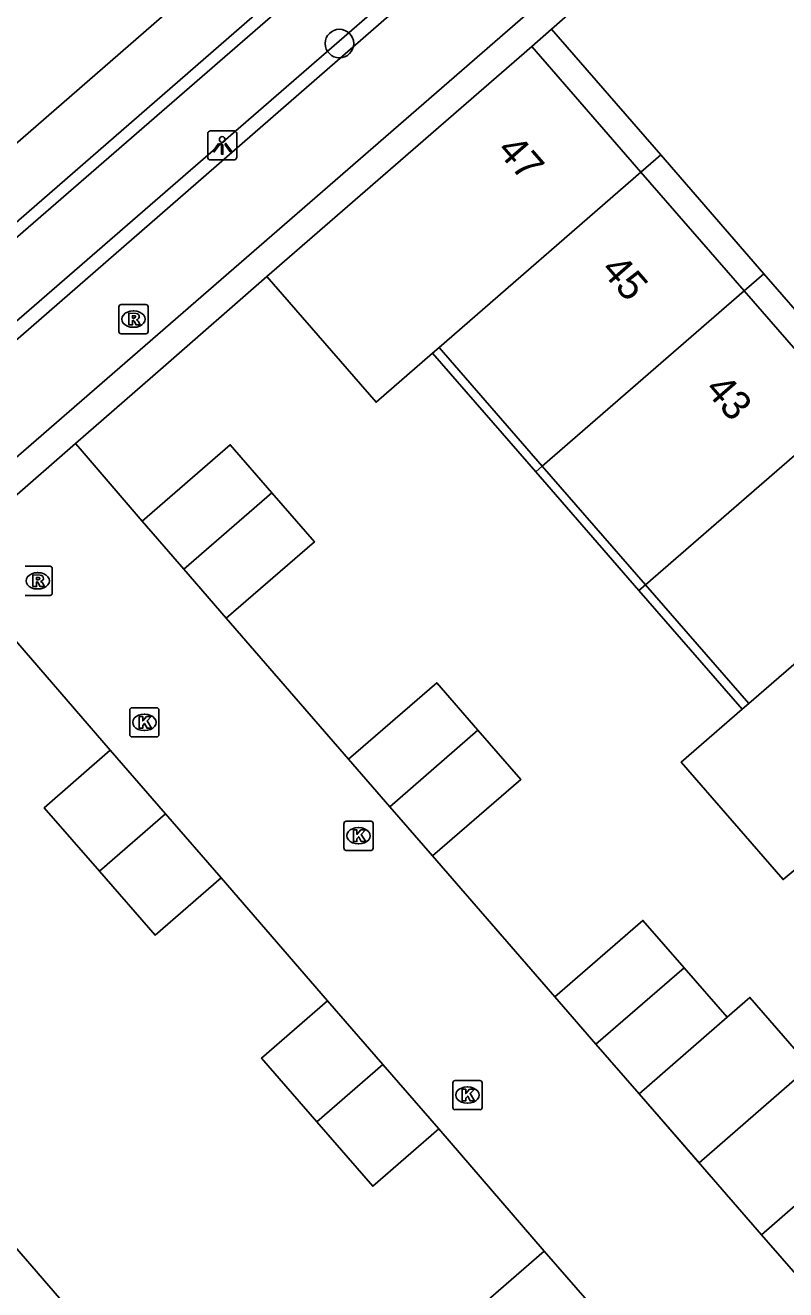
# Model space of a CAD drawing. Extents: x 155888 to 156864, y 383882 to 384671.
# Drawn here: x 156677.03 to 156703.11, y 384408.33 to 384451.7 of the extents above; entities that cross this region are included whole.
import ezdxf

# ---------------------------------------------------------------- set-up
doc = ezdxf.new("R2010")
doc.units = 0
for name, color, linetype in [('IMGEO_Boom', 7, 'Continuous'), ('IMGEO_Fietspad_gesloten', 7, 'Continuous'), ('IMGEO_Greppel_droge_sloot', 7, 'Continuous'), ('IMGEO_Haag', 7, 'Continuous'), ('IMGEO_Kolk', 7, 'Continuous'), ('IMGEO_Lichtpunt', 7, 'Continuous'), ('IMGEO_Muur', 7, 'Continuous'), ('IMGEO_Pand', 7, 'Continuous'), ('IMGEO_Pand_nummerreeks', 7, 'Continuous'), ('IMGEO_Pand_overbouw', 7, 'Continuous'), ('IMGEO_Rijbaan_lokaal_open', 7, 'Continuous'), ('IMGEO_Rioolput', 7, 'Continuous'), ('IMGEO_Voetpad_gesloten', 7, 'Continuous')]:
    doc.layers.add(name, color=color, linetype=linetype)

msp = doc.modelspace()

# ---------------------------------------------------------------- linework, layer by layer
at = {"layer": 'IMGEO_Boom'}
msp.add_circle((156687.806, 384451.072), 0.489, dxfattribs=at)
at = {"layer": 'IMGEO_Fietspad_gesloten'}
for points in [[(156697.799, 384459.264), (156650.644, 384418.21)], [(156652.604, 384415.933), (156655.05, 384418.021), (156655.841, 384418.754), (156699.656, 384456.806)]]:
    msp.add_lwpolyline(points, dxfattribs=at)
at = {"layer": 'IMGEO_Greppel_droge_sloot'}
msp.add_lwpolyline([(156651.427, 384422.463), (156695.807, 384460.981), (156697.219, 384459.342), (156652.773, 384420.778), (156651.427, 384422.463)], dxfattribs=at)
at = {"layer": 'IMGEO_Haag'}
for points in [[(156694.403, 384450.97), (156695.077, 384451.562), (156700.276, 384456.121)], [(156678.755, 384437.354), (156681.755, 384439.97), (156685.318, 384443.077)]]:
    msp.add_lwpolyline(points, dxfattribs=at)
at = {"layer": 'IMGEO_Kolk'}
for p, q in [((156680.614, 384427.361), (156680.614, 384428.213)), ((156680.689, 384428.287), (156681.541, 384428.287)), ((156681.615, 384428.213), (156681.615, 384427.361)), ((156681.102, 384428.067), (156681.127, 384428.067)), ((156681.541, 384427.287), (156680.689, 384427.287)), ((156681.125, 384427.507), (156681.1, 384427.507)), ((156687.962, 384423.471), (156687.962, 384424.323)), ((156688.037, 384424.397), (156688.889, 384424.397)), ((156688.963, 384424.323), (156688.963, 384423.471)), ((156688.45, 384424.177), (156688.475, 384424.177)), ((156688.889, 384423.397), (156688.037, 384423.397)), ((156688.473, 384423.617), (156688.448, 384423.617)), ((156691.697, 384414.576), (156691.697, 384415.428)), ((156691.772, 384415.502), (156692.624, 384415.502)), ((156692.185, 384415.282), (156692.21, 384415.282)), ((156692.698, 384415.428), (156692.698, 384414.576)), ((156692.208, 384414.722), (156692.183, 384414.722)), ((156692.624, 384414.502), (156691.772, 384414.502))]:
    msp.add_line(p, q, dxfattribs=at)
for points in [[(156680.614, 384427.361), (156680.614, 384428.213)], [(156680.689, 384428.287), (156681.541, 384428.287)], [(156681.615, 384428.213), (156681.615, 384427.361)], [(156680.935, 384427.987), (156681.058, 384427.987), (156681.058, 384427.836), (156681.188, 384427.987), (156681.352, 384427.987), (156681.206, 384427.836), (156681.359, 384427.587), (156681.207, 384427.587), (156681.122, 384427.751), (156681.058, 384427.684), (156681.058, 384427.587), (156680.935, 384427.587), (156680.935, 384427.987)], [(156681.541, 384427.287), (156680.689, 384427.287)], [(156687.962, 384423.471), (156687.962, 384424.323)], [(156688.037, 384424.397), (156688.889, 384424.397)], [(156688.963, 384424.323), (156688.963, 384423.471)], [(156688.283, 384424.097), (156688.406, 384424.097), (156688.406, 384423.946), (156688.536, 384424.097), (156688.7, 384424.097), (156688.554, 384423.946), (156688.707, 384423.697), (156688.555, 384423.697), (156688.47, 384423.861), (156688.406, 384423.794), (156688.406, 384423.697), (156688.283, 384423.697), (156688.283, 384424.097)], [(156688.889, 384423.397), (156688.037, 384423.397)], [(156691.697, 384414.576), (156691.697, 384415.428)], [(156691.772, 384415.502), (156692.624, 384415.502)], [(156692.018, 384415.202), (156692.141, 384415.202), (156692.141, 384415.051), (156692.271, 384415.202), (156692.435, 384415.202), (156692.289, 384415.051), (156692.442, 384414.802), (156692.29, 384414.802), (156692.205, 384414.966), (156692.141, 384414.899), (156692.141, 384414.802), (156692.018, 384414.802), (156692.018, 384415.202)], [(156692.698, 384415.428), (156692.698, 384414.576)], [(156692.624, 384414.502), (156691.772, 384414.502)]]:
    msp.add_lwpolyline(points, dxfattribs=at)
for centre, start, end in [((156680.691, 384428.211), 91.552, 178.448), ((156680.691, 384428.211), 91.552, 178.448), ((156681.539, 384428.211), 1.552, 88.448), ((156681.539, 384428.211), 1.552, 88.448), ((156680.691, 384427.363), 181.552, 268.448), ((156680.691, 384427.363), 181.552, 268.448), ((156681.539, 384427.363), 271.552, 358.448), ((156681.539, 384427.363), 271.552, 358.448), ((156688.039, 384424.321), 91.552, 178.448), ((156688.039, 384424.321), 91.552, 178.448), ((156688.887, 384424.321), 1.552, 88.448), ((156688.887, 384424.321), 1.552, 88.448), ((156688.039, 384423.473), 181.552, 268.448), ((156688.039, 384423.473), 181.552, 268.448), ((156688.887, 384423.473), 271.552, 358.448), ((156688.887, 384423.473), 271.552, 358.448), ((156691.774, 384415.426), 91.552, 178.448), ((156691.774, 384415.426), 91.552, 178.448), ((156692.622, 384415.426), 1.552, 88.448), ((156692.622, 384415.426), 1.552, 88.448), ((156691.774, 384414.578), 181.552, 268.448), ((156691.774, 384414.578), 181.552, 268.448), ((156692.622, 384414.578), 271.552, 358.448), ((156692.622, 384414.578), 271.552, 358.448)]:
    msp.add_arc(centre, 0.0765, start, end, dxfattribs=at)
for centre, major_axis, ratio, start_param, end_param in [((156681.101, 384427.787), (-0.387, 0.002), 0.722429, 4.712389, 7.853982), ((156681.126, 384427.787), (-0.39, 0.002), 0.717154, 1.570796, 4.712389), ((156688.449, 384423.897), (-0.387, 0.002), 0.722429, 4.712389, 7.853982), ((156688.474, 384423.897), (-0.39, 0.002), 0.717154, 1.570796, 4.712389), ((156692.184, 384415.002), (-0.387, 0.002), 0.722429, 4.712389, 7.853982), ((156692.209, 384415.002), (-0.39, 0.002), 0.717154, 1.570796, 4.712389)]:
    msp.add_ellipse(centre, major_axis=major_axis, ratio=ratio, start_param=start_param, end_param=end_param, dxfattribs=at)
at = {"layer": 'IMGEO_Lichtpunt'}
for p, q in [((156683.288, 384447.981), (156683.288, 384447.174)), ((156683.288, 384447.981), (156683.288, 384447.174)), ((156684.19, 384448.076), (156683.382, 384448.076)), ((156684.19, 384448.076), (156683.382, 384448.076)), ((156684.284, 384447.174), (156684.284, 384447.981)), ((156684.284, 384447.174), (156684.284, 384447.981)), ((156683.382, 384447.08), (156684.19, 384447.08)), ((156683.382, 384447.08), (156684.19, 384447.08))]:
    msp.add_line(p, q, dxfattribs=at)
for points in [[(156683.662, 384447.645), (156683.701, 384447.617), (156683.513, 384447.355), (156683.475, 384447.382), (156683.662, 384447.645)], [(156683.764, 384447.597), (156683.811, 384447.597), (156683.811, 384447.275), (156683.764, 384447.275), (156683.764, 384447.597)], [(156683.874, 384447.617), (156683.912, 384447.644), (156684.099, 384447.382), (156684.06, 384447.354), (156683.874, 384447.617)]]:
    msp.add_lwpolyline(points, dxfattribs=at)
msp.add_circle((156683.787, 384447.779), 0.0994, dxfattribs=at)
for centre, start, end in [((156683.382, 384447.981), 90, 180), ((156683.382, 384447.981), 90, 180), ((156684.19, 384447.981), 0, 90), ((156684.19, 384447.981), 0, 90), ((156683.382, 384447.174), 180, 270), ((156683.382, 384447.174), 180, 270), ((156684.19, 384447.174), 270, 0), ((156684.19, 384447.174), 270, 360)]:
    msp.add_arc(centre, 0.0946, start, end, dxfattribs=at)
at = {"layer": 'IMGEO_Muur'}
for points in [[(156681.755, 384439.97), (156685.318, 384443.077)], [(156678.755, 384437.354), (156681.755, 384439.97)]]:
    msp.add_lwpolyline(points, dxfattribs=at)
at = {"layer": 'IMGEO_Pand'}
for points in [[(156685.318, 384443.077), (156687.479, 384444.955), (156694.403, 384450.97)], [(156694.403, 384450.97), (156698.149, 384446.663)], [(156698.149, 384446.663), (156691.225, 384440.647)], [(156701.693, 384442.588), (156698.149, 384446.663)], [(156685.318, 384443.077), (156689.062, 384438.768), (156690.999, 384440.45), (156691.225, 384440.647)], [(156694.765, 384436.575), (156701.693, 384442.588)], [(156701.693, 384442.588), (156705.233, 384438.518)], [(156691.225, 384440.647), (156694.765, 384436.575)], [(156705.233, 384438.518), (156698.305, 384432.505)], [(156685.488, 384435.663), (156684.062, 384437.308), (156681.04, 384434.688)], [(156694.765, 384436.575), (156698.305, 384432.505)], [(156685.488, 384435.663), (156682.469, 384433.039)], [(156683.926, 384431.359), (156686.948, 384433.979), (156685.488, 384435.663)], [(156682.469, 384433.039), (156681.04, 384434.688)], [(156701.845, 384428.433), (156708.777, 384434.442)], [(156683.926, 384431.359), (156682.469, 384433.039)], [(156698.305, 384432.505), (156701.845, 384428.433)], [(156692.557, 384427.516), (156691.142, 384429.147), (156688.121, 384426.526)], [(156701.845, 384428.433), (156701.619, 384428.237), (156699.53, 384426.426), (156703.023, 384422.397), (156705.158, 384424.166), (156705.385, 384424.363)], [(156692.557, 384427.516), (156689.537, 384424.895)], [(156691.003, 384423.205), (156694.024, 384425.826), (156692.557, 384427.516)], [(156679.577, 384422.681), (156677.682, 384424.861), (156679.946, 384426.829)], [(156679.946, 384426.829), (156681.844, 384424.645)], [(156689.537, 384424.895), (156688.121, 384426.526)], [(156691.003, 384423.205), (156689.537, 384424.895)], [(156681.844, 384424.645), (156679.577, 384422.681)], [(156681.844, 384424.645), (156683.744, 384422.459)], [(156683.744, 384422.459), (156681.48, 384420.491), (156679.577, 384422.681)], [(156699.626, 384419.371), (156698.215, 384420.993), (156695.197, 384418.367)], [(156696.604, 384416.75), (156699.626, 384419.371)], [(156701.105, 384417.671), (156699.626, 384419.371)], [(156687.029, 384414.086), (156685.134, 384416.27), (156687.4, 384418.236)], [(156687.4, 384418.236), (156689.295, 384416.053)], [(156696.604, 384416.75), (156695.197, 384418.367)], [(156698.087, 384415.045), (156700.143, 384412.681), (156703.945, 384415.988), (156701.888, 384418.352), (156701.105, 384417.671)], [(156701.105, 384417.671), (156698.087, 384415.045)], [(156698.087, 384415.045), (156696.604, 384416.75)], [(156689.295, 384416.053), (156687.029, 384414.086)], [(156689.295, 384416.053), (156691.212, 384413.843)], [(156691.212, 384413.843), (156688.946, 384411.877), (156687.029, 384414.086)], [(156706.715, 384411.21), (156705.299, 384412.836), (156702.283, 384410.209)], [(156679.001, 384407.114), (156675.271, 384411.411)], [(156703.696, 384408.586), (156702.283, 384410.209)], [(156694.431, 384405.538), (156692.566, 384407.683), (156694.83, 384409.651)], [(156694.83, 384409.651), (156696.687, 384407.514)]]:
    msp.add_lwpolyline(points, dxfattribs=at)
at = {"layer": 'IMGEO_Pand_overbouw'}
for points in [[(156698.149, 384446.663), (156698.825, 384447.251), (156695.077, 384451.562), (156694.403, 384450.97)], [(156698.149, 384446.663), (156701.693, 384442.588), (156702.369, 384443.175), (156698.825, 384447.251)], [(156701.693, 384442.588), (156705.233, 384438.518), (156705.908, 384439.104), (156702.369, 384443.175)], [(156691.225, 384440.647), (156690.999, 384440.45), (156694.539, 384436.379), (156694.765, 384436.575)], [(156698.305, 384432.505), (156694.765, 384436.575), (156694.539, 384436.379), (156698.078, 384432.308)], [(156701.845, 384428.433), (156698.305, 384432.505), (156698.078, 384432.308), (156701.619, 384428.237)]]:
    msp.add_lwpolyline(points, close=True, dxfattribs=at)
at = {"layer": 'IMGEO_Rijbaan_lokaal_open'}
for points in [[(156674.256, 384433.432), (156676.477, 384435.368), (156678.755, 384437.354)], [(156681.04, 384434.688), (156678.915, 384437.168), (156678.755, 384437.354)], [(156688.121, 384426.526), (156683.926, 384431.359)], [(156676.27, 384431.087), (156679.946, 384426.829)], [(156695.197, 384418.367), (156691.003, 384423.205)], [(156683.744, 384422.459), (156687.4, 384418.236)], [(156702.283, 384410.209), (156698.087, 384415.045)], [(156691.212, 384413.843), (156694.83, 384409.651)]]:
    msp.add_lwpolyline(points, dxfattribs=at)
at = {"layer": 'IMGEO_Rioolput'}
for p, q in [((156680.241, 384441.192), (156680.241, 384442.044)), ((156680.316, 384442.118), (156681.168, 384442.118)), ((156681.242, 384442.044), (156681.242, 384441.192)), ((156680.729, 384441.898), (156680.754, 384441.898)), ((156680.752, 384441.338), (156680.727, 384441.338)), ((156681.168, 384441.118), (156680.316, 384441.118)), ((156677.03, 384433.142), (156677.882, 384433.142)), ((156677.443, 384432.922), (156677.468, 384432.922)), ((156677.956, 384433.068), (156677.956, 384432.216)), ((156677.882, 384432.142), (156677.03, 384432.142)), ((156677.466, 384432.362), (156677.441, 384432.362))]:
    msp.add_line(p, q, dxfattribs=at)
for points in [[(156680.241, 384441.192), (156680.241, 384442.044)], [(156680.316, 384442.118), (156681.168, 384442.118)], [(156681.242, 384442.044), (156681.242, 384441.192)], [(156680.83, 384441.816), (156680.578, 384441.818), (156680.578, 384441.418)], [(156680.756, 384441.737), (156680.702, 384441.737), (156680.702, 384441.656)], [(156680.702, 384441.656), (156680.754, 384441.656)], [(156680.578, 384441.418), (156680.702, 384441.418), (156680.702, 384441.58), (156680.713, 384441.58)], [(156680.76, 384441.551), (156680.831, 384441.418), (156680.971, 384441.418), (156680.906, 384441.544)], [(156681.168, 384441.118), (156680.316, 384441.118)], [(156677.03, 384433.142), (156677.882, 384433.142)], [(156677.956, 384433.068), (156677.956, 384432.216)], [(156677.544, 384432.84), (156677.292, 384432.842), (156677.292, 384432.442)], [(156677.292, 384432.442), (156677.416, 384432.442), (156677.416, 384432.604), (156677.427, 384432.604)], [(156677.47, 384432.761), (156677.416, 384432.761), (156677.416, 384432.68)], [(156677.416, 384432.68), (156677.468, 384432.68)], [(156677.474, 384432.575), (156677.545, 384432.442), (156677.685, 384432.442), (156677.62, 384432.568)], [(156677.882, 384432.142), (156677.03, 384432.142)]]:
    msp.add_lwpolyline(points, dxfattribs=at)
for centre, radius, start, end in [((156680.318, 384442.042), 0.0765, 91.552, 178.448), ((156680.318, 384442.042), 0.0765, 91.552, 178.448), ((156681.166, 384442.042), 0.0765, 1.552, 88.448), ((156681.166, 384442.042), 0.0765, 1.552, 88.448), ((156680.738, 384441.845), 0.19, 274.7715, 282.9687), ((156680.762, 384441.641), 0.0964, 77.0061, 93.1865), ((156680.776, 384441.698), 0.0378, 276.6634, 79.6772), ((156680.829, 384441.706), 0.109, 350.3612, 89.416), ((156680.827, 384441.706), 0.112, 277.5842, 350.9817), ((156680.811, 384441.491), 0.108, 29.5134, 73.7905), ((156680.318, 384441.194), 0.0765, 181.552, 268.448), ((156680.318, 384441.194), 0.0765, 181.552, 268.448), ((156680.712, 384441.527), 0.0533, 26.0293, 88.6989), ((156681.166, 384441.194), 0.0765, 271.552, 358.448), ((156681.166, 384441.194), 0.0765, 271.552, 358.448), ((156677.88, 384433.066), 0.0765, 1.552, 88.448), ((156677.88, 384433.066), 0.0765, 1.552, 88.448), ((156677.426, 384432.551), 0.0533, 26.0293, 88.6989), ((156677.452, 384432.869), 0.19, 274.7715, 282.9687), ((156677.476, 384432.665), 0.0964, 77.0061, 93.1865), ((156677.49, 384432.722), 0.0378, 276.6634, 79.6772), ((156677.543, 384432.73), 0.109, 350.3612, 89.416), ((156677.541, 384432.73), 0.112, 277.5842, 350.9817), ((156677.525, 384432.515), 0.108, 29.5134, 73.7905), ((156677.88, 384432.218), 0.0765, 271.552, 358.448), ((156677.88, 384432.218), 0.0765, 271.552, 358.448)]:
    msp.add_arc(centre, radius, start, end, dxfattribs=at)
for centre, major_axis, ratio, start_param, end_param in [((156680.728, 384441.618), (-0.387, 0.002), 0.722429, 4.712389, 7.853982), ((156680.753, 384441.618), (-0.39, 0.002), 0.717154, 1.570796, 4.712389), ((156677.442, 384432.642), (-0.387, 0.002), 0.722429, 4.712389, 7.853982), ((156677.467, 384432.642), (-0.39, 0.002), 0.717154, 1.570796, 4.712389)]:
    msp.add_ellipse(centre, major_axis=major_axis, ratio=ratio, start_param=start_param, end_param=end_param, dxfattribs=at)
at = {"layer": 'IMGEO_Voetpad_gesloten'}
for points in [[(156648.869, 384420.721), (156695.874, 384461.602)], [(156689.968, 384459.184), (156647.308, 384422.068)]]:
    msp.add_lwpolyline(points, dxfattribs=at)

# ---------------------------------------------------------------- texts
at = {"layer": 'IMGEO_Pand_nummerreeks'}
for s, p in [('47', (156693.17, 384447.391)), ('45', (156696.737, 384443.288)), ('43', (156700.305, 384439.186))]:
    msp.add_text(s, height=1, rotation=311.0071, dxfattribs=at).set_placement(p)

doc.saveas('drawing.dxf')
